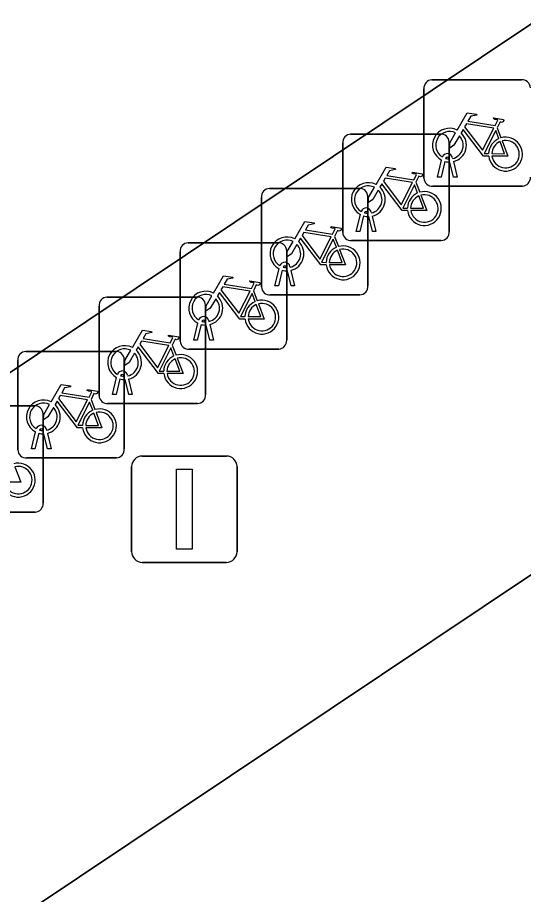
# Model space of a CAD drawing. Extents: x 161087 to 161926, y 382572 to 383873.
# Drawn here: x 161722.84 to 161727.59, y 383040.29 to 383048.53 of the extents above; entities that cross this region are included whole.
import ezdxf

# ---------------------------------------------------------------- set-up
doc = ezdxf.new("R2010")
doc.units = 0
for name, color, linetype in [('IMGEO_Fietsenrek', 7, 'Continuous'), ('IMGEO_Lichtmast', 7, 'Continuous'), ('IMGEO_Pand', 7, 'Continuous'), ('IMGEO_Rijbaan_lokaal_open', 7, 'Continuous'), ('IMGEO_Voetpad_open', 7, 'Continuous')]:
    doc.layers.add(name, color=color, linetype=linetype)

msp = doc.modelspace()

# ---------------------------------------------------------------- linework, layer by layer
at = {"layer": 'IMGEO_Fietsenrek'}
for p, q in [((161726.7269, 383047.9455), (161727.5678, 383047.9455)), ((161727.5678, 383047.9455), (161726.7269, 383047.9455)), ((161726.6525, 383047.0209), (161726.6525, 383047.8618)), ((161726.6525, 383047.8618), (161726.6525, 383047.0209)), ((161727.3392, 383047.4952), (161727.3755, 383047.4)), ((161725.9649, 383047.4345), (161726.8058, 383047.4345)), ((161726.8058, 383047.4345), (161725.9649, 383047.4345)), ((161725.8905, 383046.5099), (161725.8905, 383047.3508)), ((161725.8905, 383047.3508), (161725.8905, 383046.5099)), ((161726.8895, 383047.3601), (161726.8895, 383046.5192)), ((161726.8895, 383046.5192), (161726.8895, 383047.3601)), ((161726.9206, 383047.2134), (161726.9224, 383047.2055)), ((161726.7795, 383047.0303), (161726.8178, 383047.1903)), ((161726.8482, 383047.1781), (161726.8129, 383047.0303)), ((161726.8899, 383047.2019), (161726.8889, 383047.2062)), ((161726.931, 383047.0303), (161726.8971, 383047.172)), ((161726.9294, 383047.1763), (161726.9644, 383047.0303)), ((161726.5772, 383046.9842), (161726.6135, 383046.889)), ((161726.8129, 383047.0303), (161726.7795, 383047.0303)), ((161726.9644, 383047.0303), (161726.931, 383047.0303)), ((161725.2019, 383046.9245), (161726.0428, 383046.9245)), ((161726.0428, 383046.9245), (161725.2019, 383046.9245)), ((161727.5771, 383046.9465), (161726.7362, 383046.9465)), ((161726.7362, 383046.9465), (161727.5771, 383046.9465)), ((161725.1275, 383045.9999), (161725.1275, 383046.8408)), ((161725.1275, 383046.8408), (161725.1275, 383045.9999)), ((161726.1265, 383046.8501), (161726.1265, 383046.0092)), ((161726.1265, 383046.0092), (161726.1265, 383046.8501)), ((161726.0175, 383046.5193), (161726.0558, 383046.6793)), ((161726.0862, 383046.6671), (161726.0509, 383046.5193)), ((161726.1279, 383046.6909), (161726.1269, 383046.6952)), ((161726.169, 383046.5193), (161726.1351, 383046.661)), ((161726.1586, 383046.7024), (161726.1604, 383046.6945)), ((161726.1674, 383046.6653), (161726.2024, 383046.5193)), ((161725.8142, 383046.4742), (161725.8505, 383046.379)), ((161726.0509, 383046.5193), (161726.0175, 383046.5193)), ((161726.2024, 383046.5193), (161726.169, 383046.5193)), ((161724.4399, 383046.4145), (161725.2808, 383046.4145)), ((161725.2808, 383046.4145), (161724.4399, 383046.4145)), ((161726.8151, 383046.4355), (161725.9742, 383046.4355)), ((161725.9742, 383046.4355), (161726.8151, 383046.4355)), ((161724.3655, 383045.4899), (161724.3655, 383046.3308)), ((161724.3655, 383046.3308), (161724.3655, 383045.4899)), ((161725.3645, 383046.3401), (161725.3645, 383045.4992)), ((161725.3645, 383045.4992), (161725.3645, 383046.3401)), ((161725.2545, 383046.0093), (161725.2928, 383046.1693)), ((161725.3232, 383046.1571), (161725.2879, 383046.0093)), ((161725.3649, 383046.1809), (161725.3639, 383046.1852)), ((161725.406, 383046.0093), (161725.3721, 383046.151)), ((161725.3956, 383046.1924), (161725.3974, 383046.1845)), ((161725.4044, 383046.1553), (161725.4394, 383046.0093)), ((161725.2879, 383046.0093), (161725.2545, 383046.0093)), ((161725.4394, 383046.0093), (161725.406, 383046.0093)), ((161723.6779, 383045.9035), (161724.5188, 383045.9035)), ((161724.5188, 383045.9035), (161723.6779, 383045.9035)), ((161725.0522, 383045.9642), (161725.0885, 383045.869)), ((161726.0521, 383045.9255), (161725.2112, 383045.9255)), ((161725.2112, 383045.9255), (161726.0521, 383045.9255)), ((161723.6035, 383044.9789), (161723.6035, 383045.8198)), ((161723.6035, 383045.8198), (161723.6035, 383044.9789)), ((161724.6025, 383045.8291), (161724.6025, 383044.9882)), ((161724.6025, 383044.9882), (161724.6025, 383045.8291)), ((161724.4925, 383045.4993), (161724.5308, 383045.6593)), ((161724.5612, 383045.6471), (161724.5259, 383045.4993)), ((161724.6029, 383045.6709), (161724.6019, 383045.6752)), ((161724.6336, 383045.6824), (161724.6354, 383045.6745)), ((161724.6424, 383045.6453), (161724.6774, 383045.4993)), ((161724.644, 383045.4993), (161724.6101, 383045.641)), ((161724.5259, 383045.4993), (161724.4925, 383045.4993)), ((161724.6774, 383045.4993), (161724.644, 383045.4993)), ((161724.2902, 383045.4532), (161724.3265, 383045.358)), ((161725.2901, 383045.4155), (161724.4492, 383045.4155)), ((161724.4492, 383045.4155), (161725.2901, 383045.4155)), ((161722.9159, 383045.3935), (161723.7568, 383045.3935)), ((161723.7568, 383045.3935), (161722.9159, 383045.3935)), ((161723.8405, 383045.3191), (161723.8405, 383044.4782)), ((161723.8405, 383044.4782), (161723.8405, 383045.3191)), ((161722.8415, 383044.4689), (161722.8415, 383045.3098)), ((161722.8415, 383045.3098), (161722.8415, 383044.4689)), ((161723.8409, 383045.1599), (161723.8399, 383045.1642)), ((161723.8716, 383045.1714), (161723.8734, 383045.1635)), ((161723.7305, 383044.9883), (161723.7688, 383045.1483)), ((161723.7992, 383045.1361), (161723.7639, 383044.9883)), ((161723.882, 383044.9883), (161723.8481, 383045.13)), ((161723.8804, 383045.1343), (161723.9154, 383044.9883)), ((161723.7639, 383044.9883), (161723.7305, 383044.9883)), ((161723.9154, 383044.9883), (161723.882, 383044.9883)), ((161723.5282, 383044.9432), (161723.5645, 383044.848)), ((161724.5281, 383044.9045), (161723.6872, 383044.9045)), ((161723.6872, 383044.9045), (161724.5281, 383044.9045)), ((161722.1539, 383044.8835), (161722.9948, 383044.8835)), ((161722.9948, 383044.8835), (161722.1539, 383044.8835)), ((161723.0785, 383044.8091), (161723.0785, 383043.9682)), ((161723.0785, 383043.9682), (161723.0785, 383044.8091)), ((161723.1096, 383044.6614), (161723.1114, 383044.6535)), ((161722.9685, 383044.4783), (161723.0068, 383044.6383)), ((161723.0372, 383044.6261), (161723.0019, 383044.4783)), ((161723.0789, 383044.6499), (161723.0779, 383044.6542)), ((161723.12, 383044.4783), (161723.0861, 383044.62)), ((161723.1184, 383044.6243), (161723.1534, 383044.4783)), ((161723.0019, 383044.4783), (161722.9685, 383044.4783)), ((161723.1534, 383044.4783), (161723.12, 383044.4783)), ((161723.7661, 383044.3945), (161722.9252, 383044.3945)), ((161722.9252, 383044.3945), (161723.7661, 383044.3945)), ((161723.0041, 383043.8845), (161722.1632, 383043.8845)), ((161722.1632, 383043.8845), (161723.0041, 383043.8845))]:
    msp.add_line(p, q, dxfattribs=at)
for points in [[(161726.9651, 383047.4722), (161727.0598, 383047.6357), (161727.146, 383047.6219), (161727.1477, 383047.6132), (161727.0916, 383047.6023), (161727.0654, 383047.557), (161727.3206, 383047.5162)], [(161727.3206, 383047.5162), (161727.3456, 383047.565), (161727.3405, 383047.569), (161727.3173, 383047.5727), (161727.3046, 383047.5802), (161727.3036, 383047.5833), (161727.3058, 383047.5879), (161727.4006, 383047.5728), (161727.4029, 383047.5625), (161727.3935, 383047.5501), (161727.3811, 383047.5437), (161727.3666, 383047.5499), (161727.3392, 383047.4952)], [(161727.2608, 383047.2275), (161727.2111, 383047.2276), (161727.0204, 383047.4793), (161727.0014, 383047.4465)], [(161727.3077, 383047.491), (161727.0509, 383047.532), (161727.0342, 383047.5032), (161727.2012, 383047.2829), (161727.3077, 383047.491)], [(161727.3557, 383047.393), (161727.3264, 383047.4698), (161727.217, 383047.2517), (161727.2597, 383047.2516)], [(161726.9858, 383047.4197), (161726.9342, 383047.3305), (161726.8943, 383047.3045), (161726.8955, 383047.352), (161726.95, 383047.4462)], [(161727.2897, 383047.2515), (161727.4096, 383047.2513), (161727.3664, 383047.3649)], [(161727.3862, 383047.3718), (161727.4412, 383047.2272), (161727.2911, 383047.2275)], [(161726.2031, 383046.9612), (161726.2978, 383047.1247), (161726.384, 383047.1109), (161726.3857, 383047.1022), (161726.3296, 383047.0913), (161726.3034, 383047.046), (161726.5586, 383047.0052)], [(161726.5586, 383047.0052), (161726.5836, 383047.054), (161726.5785, 383047.058), (161726.5553, 383047.0617), (161726.5426, 383047.0692), (161726.5416, 383047.0723), (161726.5438, 383047.0769), (161726.6386, 383047.0618), (161726.6409, 383047.0515), (161726.6315, 383047.0391), (161726.6191, 383047.0327), (161726.6046, 383047.0389), (161726.5772, 383046.9842)], [(161726.4988, 383046.7165), (161726.4491, 383046.7166), (161726.2584, 383046.9683), (161726.2394, 383046.9355)], [(161726.5457, 383046.98), (161726.2889, 383047.021), (161726.2722, 383046.9922), (161726.4392, 383046.7719), (161726.5457, 383046.98)], [(161726.2238, 383046.9087), (161726.1722, 383046.8195), (161726.1323, 383046.7935), (161726.1335, 383046.841), (161726.188, 383046.9352)], [(161726.5937, 383046.882), (161726.5644, 383046.9588), (161726.455, 383046.7407), (161726.4977, 383046.7406)], [(161726.5277, 383046.7405), (161726.6476, 383046.7403), (161726.6044, 383046.8539)], [(161726.6242, 383046.8608), (161726.6792, 383046.7162), (161726.5291, 383046.7165)], [(161725.4401, 383046.4512), (161725.5348, 383046.6147), (161725.621, 383046.6009), (161725.6227, 383046.5922), (161725.5666, 383046.5813), (161725.5404, 383046.536), (161725.7956, 383046.4952)], [(161725.7956, 383046.4952), (161725.8206, 383046.544), (161725.8155, 383046.548), (161725.7923, 383046.5517), (161725.7796, 383046.5592), (161725.7786, 383046.5623), (161725.7808, 383046.5669), (161725.8756, 383046.5518), (161725.8779, 383046.5415), (161725.8685, 383046.5291), (161725.8561, 383046.5227), (161725.8416, 383046.5289), (161725.8142, 383046.4742)], [(161725.7827, 383046.47), (161725.5259, 383046.511), (161725.5092, 383046.4822), (161725.6762, 383046.2619), (161725.7827, 383046.47)], [(161725.4608, 383046.3987), (161725.4092, 383046.3095), (161725.3693, 383046.2835), (161725.3705, 383046.331), (161725.425, 383046.4252)], [(161725.7358, 383046.2065), (161725.6861, 383046.2066), (161725.4954, 383046.4583), (161725.4764, 383046.4255)], [(161725.8307, 383046.372), (161725.8014, 383046.4488), (161725.692, 383046.2307), (161725.7347, 383046.2306)], [(161725.7647, 383046.2305), (161725.8846, 383046.2303), (161725.8414, 383046.3439)], [(161725.8612, 383046.3508), (161725.9162, 383046.2062), (161725.7661, 383046.2065)], [(161724.6781, 383045.9412), (161724.7728, 383046.1047), (161724.859, 383046.0909), (161724.8607, 383046.0822), (161724.8046, 383046.0713), (161724.7784, 383046.026), (161725.0336, 383045.9852)], [(161725.0336, 383045.9852), (161725.0586, 383046.034), (161725.0535, 383046.038), (161725.0303, 383046.0417), (161725.0176, 383046.0492), (161725.0166, 383046.0523), (161725.0188, 383046.0569), (161725.1136, 383046.0418), (161725.1159, 383046.0315), (161725.1065, 383046.0191), (161725.0941, 383046.0127), (161725.0796, 383046.0189), (161725.0522, 383045.9642)], [(161725.0207, 383045.96), (161724.7639, 383046.001), (161724.7472, 383045.9722), (161724.9142, 383045.7519), (161725.0207, 383045.96)], [(161724.6988, 383045.8887), (161724.6472, 383045.7995), (161724.6073, 383045.7735), (161724.6085, 383045.821), (161724.663, 383045.9152)], [(161724.9738, 383045.6965), (161724.9241, 383045.6966), (161724.7334, 383045.9483), (161724.7144, 383045.9155)], [(161725.0687, 383045.862), (161725.0394, 383045.9388), (161724.93, 383045.7207), (161724.9727, 383045.7206)], [(161725.0027, 383045.7205), (161725.1226, 383045.7203), (161725.0794, 383045.8339)], [(161725.0992, 383045.8408), (161725.1542, 383045.6962), (161725.0041, 383045.6965)], [(161723.9161, 383045.4302), (161724.0108, 383045.5937), (161724.097, 383045.5799), (161724.0987, 383045.5712), (161724.0426, 383045.5603), (161724.0164, 383045.515), (161724.2716, 383045.4742)], [(161724.2587, 383045.449), (161724.0019, 383045.49), (161723.9852, 383045.4612), (161724.1522, 383045.2409), (161724.2587, 383045.449)], [(161724.2716, 383045.4742), (161724.2966, 383045.523), (161724.2915, 383045.527), (161724.2683, 383045.5307), (161724.2556, 383045.5382), (161724.2546, 383045.5413), (161724.2568, 383045.5459), (161724.3516, 383045.5308), (161724.3539, 383045.5205), (161724.3445, 383045.5081), (161724.3321, 383045.5017), (161724.3176, 383045.5079), (161724.2902, 383045.4532)], [(161723.9368, 383045.3777), (161723.8852, 383045.2885), (161723.8453, 383045.2625), (161723.8465, 383045.31), (161723.901, 383045.4042)], [(161724.2118, 383045.1855), (161724.1621, 383045.1856), (161723.9714, 383045.4373), (161723.9524, 383045.4045)], [(161724.3067, 383045.351), (161724.2774, 383045.4278), (161724.168, 383045.2097), (161724.2107, 383045.2096)], [(161724.2407, 383045.2095), (161724.3606, 383045.2093), (161724.3174, 383045.3229)], [(161724.3372, 383045.3298), (161724.3922, 383045.1852), (161724.2421, 383045.1855)], [(161723.1541, 383044.9202), (161723.2488, 383045.0837), (161723.335, 383045.0699), (161723.3367, 383045.0612), (161723.2806, 383045.0503), (161723.2544, 383045.005), (161723.5096, 383044.9642)], [(161723.5096, 383044.9642), (161723.5346, 383045.013), (161723.5295, 383045.017), (161723.5063, 383045.0207), (161723.4936, 383045.0282), (161723.4926, 383045.0313), (161723.4948, 383045.0359), (161723.5896, 383045.0208), (161723.5919, 383045.0105), (161723.5825, 383044.9981), (161723.5701, 383044.9917), (161723.5556, 383044.9979), (161723.5282, 383044.9432)], [(161723.4498, 383044.6755), (161723.4001, 383044.6756), (161723.2094, 383044.9273), (161723.1904, 383044.8945)], [(161723.4967, 383044.939), (161723.2399, 383044.98), (161723.2232, 383044.9512), (161723.3902, 383044.7309), (161723.4967, 383044.939)], [(161723.5447, 383044.841), (161723.5154, 383044.9178), (161723.406, 383044.6997), (161723.4487, 383044.6996)], [(161723.1748, 383044.8677), (161723.1232, 383044.7785), (161723.0833, 383044.7525), (161723.0845, 383044.8), (161723.139, 383044.8942)], [(161723.4787, 383044.6995), (161723.5986, 383044.6993), (161723.5554, 383044.8129)], [(161723.5752, 383044.8198), (161723.6302, 383044.6752), (161723.4801, 383044.6755)], [(161722.8132, 383044.3098), (161722.8682, 383044.1652), (161722.7181, 383044.1655)]]:
    msp.add_lwpolyline(points, dxfattribs=at)
for centre, radius, start, end in [((161726.7302, 383047.8676), 0.0779, 92.4484, 184.28452), ((161726.7302, 383047.8676), 0.0779, 92.4484, 184.28452), ((161727.5736, 383047.8678), 0.0779, 2.4484, 94.28452), ((161727.5736, 383047.8678), 0.0779, 2.4484, 94.28452), ((161726.8921, 383047.3309), 0.159, 62.67661, 242.13685), ((161726.8921, 383047.3309), 0.129, 63.31916, 238.90302), ((161725.9682, 383047.3566), 0.0779, 92.4484, 184.28452), ((161725.9682, 383047.3566), 0.0779, 92.4484, 184.28452), ((161726.8116, 383047.3568), 0.0779, 2.4484, 94.28452), ((161726.8116, 383047.3568), 0.0779, 2.4484, 94.28452), ((161726.8921, 383047.3309), 0.129, 283.60429, 43.43025), ((161726.8921, 383047.3309), 0.159, 283.5766, 46.60424), ((161727.4187, 383047.2469), 0.159, 113.3408, 178.32165), ((161727.4187, 383047.2469), 0.159, 187.0065, 105.77075), ((161727.4187, 383047.2469), 0.129, 188.67146, 104.58832), ((161727.4187, 383047.2469), 0.129, 113.92302, 177.95563), ((161726.8719, 383047.2023), 0.0499, 12.8025, 158.69338), ((161726.8719, 383047.2023), 0.0174, 12.8025, 163.45023), ((161726.8921, 383047.3309), 0.159, 253.99666, 271.78671), ((161726.8921, 383047.3309), 0.129, 253.41502, 269.02044), ((161726.1301, 383046.8199), 0.159, 62.67661, 242.13685), ((161726.7304, 383047.0242), 0.0779, 182.4484, 274.28452), ((161726.7304, 383047.0242), 0.0779, 182.4484, 274.28452), ((161727.5738, 383047.0244), 0.0779, 272.4484, 4.28452), ((161727.5738, 383047.0244), 0.0779, 272.4484, 4.28452), ((161725.2052, 383046.8466), 0.0779, 92.4484, 184.28452), ((161725.2052, 383046.8466), 0.0779, 92.4484, 184.28452), ((161726.1301, 383046.8199), 0.129, 63.31916, 238.90302), ((161726.0486, 383046.8468), 0.0779, 2.4484, 94.28452), ((161726.0486, 383046.8468), 0.0779, 2.4484, 94.28452), ((161726.1301, 383046.8199), 0.129, 283.60429, 43.43025), ((161726.1301, 383046.8199), 0.159, 283.5766, 46.60424), ((161726.6567, 383046.7359), 0.159, 113.3408, 178.32165), ((161726.6567, 383046.7359), 0.159, 187.0065, 105.77075), ((161726.6567, 383046.7359), 0.129, 113.92302, 177.95563), ((161726.6567, 383046.7359), 0.129, 188.67146, 104.58832), ((161726.1099, 383046.6913), 0.0499, 12.8025, 158.69338), ((161726.1301, 383046.8199), 0.159, 253.99666, 271.78671), ((161726.1099, 383046.6913), 0.0174, 12.8025, 163.45023), ((161726.1301, 383046.8199), 0.129, 253.41502, 269.02044), ((161725.3671, 383046.3099), 0.159, 62.67661, 242.13685), ((161725.9684, 383046.5132), 0.0779, 182.4484, 274.28452), ((161725.9684, 383046.5132), 0.0779, 182.4484, 274.28452), ((161726.8118, 383046.5134), 0.0779, 272.4484, 4.28452), ((161726.8118, 383046.5134), 0.0779, 272.4484, 4.28452), ((161724.4432, 383046.3366), 0.0779, 92.4484, 184.28452), ((161724.4432, 383046.3366), 0.0779, 92.4484, 184.28452), ((161725.3671, 383046.3099), 0.129, 63.31916, 238.90302), ((161725.2866, 383046.3368), 0.0779, 2.4484, 94.28452), ((161725.2866, 383046.3368), 0.0779, 2.4484, 94.28452), ((161725.3671, 383046.3099), 0.129, 283.60429, 43.43025), ((161725.3671, 383046.3099), 0.159, 283.5766, 46.60424), ((161725.8937, 383046.2259), 0.159, 113.3408, 178.32165), ((161725.8937, 383046.2259), 0.159, 187.0065, 105.77075), ((161725.8937, 383046.2259), 0.129, 113.92302, 177.95563), ((161725.8937, 383046.2259), 0.129, 188.67146, 104.58832), ((161725.3469, 383046.1813), 0.0499, 12.8025, 158.69338), ((161725.3671, 383046.3099), 0.159, 253.99666, 271.78671), ((161725.3469, 383046.1813), 0.0174, 12.8025, 163.45023), ((161725.3671, 383046.3099), 0.129, 253.41502, 269.02044), ((161725.2054, 383046.0032), 0.0779, 182.4484, 274.28452), ((161725.2054, 383046.0032), 0.0779, 182.4484, 274.28452), ((161726.0488, 383046.0034), 0.0779, 272.4484, 4.28452), ((161726.0488, 383046.0034), 0.0779, 272.4484, 4.28452), ((161723.6812, 383045.8256), 0.0779, 92.4484, 184.28452), ((161723.6812, 383045.8256), 0.0779, 92.4484, 184.28452), ((161724.6051, 383045.7999), 0.159, 62.67661, 242.13685), ((161724.6051, 383045.7999), 0.129, 63.31916, 238.90302), ((161724.5246, 383045.8258), 0.0779, 2.4484, 94.28452), ((161724.5246, 383045.8258), 0.0779, 2.4484, 94.28452), ((161724.6051, 383045.7999), 0.159, 283.5766, 46.60424), ((161724.6051, 383045.7999), 0.129, 283.60429, 43.43025), ((161725.1317, 383045.7159), 0.159, 113.3408, 178.32165), ((161725.1317, 383045.7159), 0.159, 187.0065, 105.77075), ((161725.1317, 383045.7159), 0.129, 113.92302, 177.95563), ((161725.1317, 383045.7159), 0.129, 188.67146, 104.58832), ((161724.5849, 383045.6713), 0.0499, 12.8025, 158.69338), ((161724.6051, 383045.7999), 0.159, 253.99666, 271.78671), ((161724.5849, 383045.6713), 0.0174, 12.8025, 163.45023), ((161724.6051, 383045.7999), 0.129, 253.41502, 269.02044), ((161724.4434, 383045.4932), 0.0779, 182.4484, 274.28452), ((161724.4434, 383045.4932), 0.0779, 182.4484, 274.28452), ((161725.2868, 383045.4934), 0.0779, 272.4484, 4.28452), ((161725.2868, 383045.4934), 0.0779, 272.4484, 4.28452), ((161723.8431, 383045.2889), 0.159, 62.67661, 242.13685), ((161723.8431, 383045.2889), 0.129, 63.31916, 238.90302), ((161723.8431, 383045.2889), 0.159, 283.5766, 46.60424), ((161722.9192, 383045.3156), 0.0779, 92.4484, 184.28452), ((161722.9192, 383045.3156), 0.0779, 92.4484, 184.28452), ((161723.7626, 383045.3158), 0.0779, 2.4484, 94.28452), ((161723.7626, 383045.3158), 0.0779, 2.4484, 94.28452), ((161723.8431, 383045.2889), 0.129, 283.60429, 43.43025), ((161724.3697, 383045.2049), 0.159, 113.3408, 178.32165), ((161724.3697, 383045.2049), 0.159, 187.0065, 105.77075), ((161724.3697, 383045.2049), 0.129, 113.92302, 177.95563), ((161724.3697, 383045.2049), 0.129, 188.67146, 104.58832), ((161723.8229, 383045.1603), 0.0499, 12.8025, 158.69338), ((161723.8229, 383045.1603), 0.0174, 12.8025, 163.45023), ((161723.8431, 383045.2889), 0.129, 253.41502, 269.02044), ((161723.8431, 383045.2889), 0.159, 253.99666, 271.78671), ((161724.5248, 383044.9824), 0.0779, 272.4484, 4.28452), ((161724.5248, 383044.9824), 0.0779, 272.4484, 4.28452), ((161723.0811, 383044.7789), 0.159, 62.67661, 242.13685), ((161723.0811, 383044.7789), 0.129, 63.31916, 238.90302), ((161723.6814, 383044.9822), 0.0779, 182.4484, 274.28452), ((161723.6814, 383044.9822), 0.0779, 182.4484, 274.28452), ((161723.0006, 383044.8058), 0.0779, 2.4484, 94.28452), ((161723.0006, 383044.8058), 0.0779, 2.4484, 94.28452), ((161723.0811, 383044.7789), 0.129, 283.60429, 43.43025), ((161723.0811, 383044.7789), 0.159, 283.5766, 46.60424), ((161723.6077, 383044.6949), 0.159, 113.3408, 178.32165), ((161723.6077, 383044.6949), 0.159, 187.0065, 105.77075), ((161723.6077, 383044.6949), 0.129, 188.67146, 104.58832), ((161723.6077, 383044.6949), 0.129, 113.92302, 177.95563), ((161723.0609, 383044.6503), 0.0499, 12.8025, 158.69338), ((161723.0609, 383044.6503), 0.0174, 12.8025, 163.45023), ((161723.0811, 383044.7789), 0.159, 253.99666, 271.78671), ((161723.0811, 383044.7789), 0.129, 253.41502, 269.02044), ((161722.9194, 383044.4722), 0.0779, 182.4484, 274.28452), ((161722.9194, 383044.4722), 0.0779, 182.4484, 274.28452), ((161723.7628, 383044.4724), 0.0779, 272.4484, 4.28452), ((161723.7628, 383044.4724), 0.0779, 272.4484, 4.28452), ((161722.8457, 383044.1849), 0.159, 187.0065, 105.77075), ((161722.8457, 383044.1849), 0.129, 188.67146, 104.58832), ((161723.0008, 383043.9624), 0.0779, 272.4484, 4.28452), ((161723.0008, 383043.9624), 0.0779, 272.4484, 4.28452)]:
    msp.add_arc(centre, radius, start, end, dxfattribs=at)
at = {"layer": 'IMGEO_Lichtmast'}
for p, q in [((161724.0091, 383044.4115), (161724.7989, 383044.4115)), ((161724.7989, 383044.4115), (161724.0091, 383044.4115)), ((161723.9091, 383043.5125), (161723.9091, 383044.3115)), ((161723.9091, 383044.3115), (161723.9091, 383043.5125)), ((161724.8989, 383044.3115), (161724.8989, 383043.5125)), ((161724.8989, 383043.5125), (161724.8989, 383044.3115)), ((161724.7989, 383043.4125), (161724.0091, 383043.4125)), ((161724.0091, 383043.4125), (161724.7989, 383043.4125))]:
    msp.add_line(p, q, dxfattribs=at)
msp.add_lwpolyline([(161724.329, 383044.287), (161724.479, 383044.287), (161724.479, 383043.537), (161724.329, 383043.537), (161724.329, 383044.287)], dxfattribs=at)
for centre, start, end in [((161724.0091, 383044.3115), 90, 180), ((161724.0091, 383044.3115), 90, 180), ((161724.7989, 383044.3115), 0, 90), ((161724.7989, 383044.3115), 360, 90), ((161724.0091, 383043.5125), 180, 270), ((161724.0091, 383043.5125), 180, 270), ((161724.7989, 383043.5125), 270, 0), ((161724.7989, 383043.5125), 270, 0)]:
    msp.add_arc(centre, 0.1, start, end, dxfattribs=at)
at = {"layer": 'IMGEO_Pand'}
msp.add_lwpolyline([(161707.658, 382995.446), (161714.445, 383000), (161736.382, 383014.719), (161746.435, 383021.464), (161742.665, 383027.087), (161741.711, 383028.509), (161730.515, 383045.208), (161707.81, 383030.012), (161705.312, 383028.34), (161691.701, 383019.23), (161704.603, 383000)], close=True, dxfattribs=at)
at = {"layer": 'IMGEO_Rijbaan_lokaal_open'}
msp.add_lwpolyline([(161705.429, 383033.59), (161728.12, 383048.78), (161729.831, 383049.954), (161732.583, 383051.796), (161728.898, 383055.462), (161724.335, 383059.22), (161717.993, 383054.629), (161711.405, 383050.194), (161709.865, 383049.157), (161707.387, 383047.489), (161702.343, 383044.095), (161698.184, 383041.296), (161693.1, 383037.875), (161690.613, 383036.202), (161688.668, 383034.893), (161689.569, 383034.07), (161688.096, 383033.083), (161688.697, 383032.196), (161686.406, 383030.692)], dxfattribs=at)
at = {"layer": 'IMGEO_Voetpad_open'}
msp.add_lwpolyline([(161739.062, 383042.359), (161729.831, 383049.954), (161728.12, 383048.78), (161705.429, 383033.59), (161707.81, 383030.012), (161730.515, 383045.208), (161741.711, 383028.509), (161743.638, 383029.766), (161741.541, 383032.887), (161744.345, 383034.77)], dxfattribs=at)

doc.saveas('drawing.dxf')
